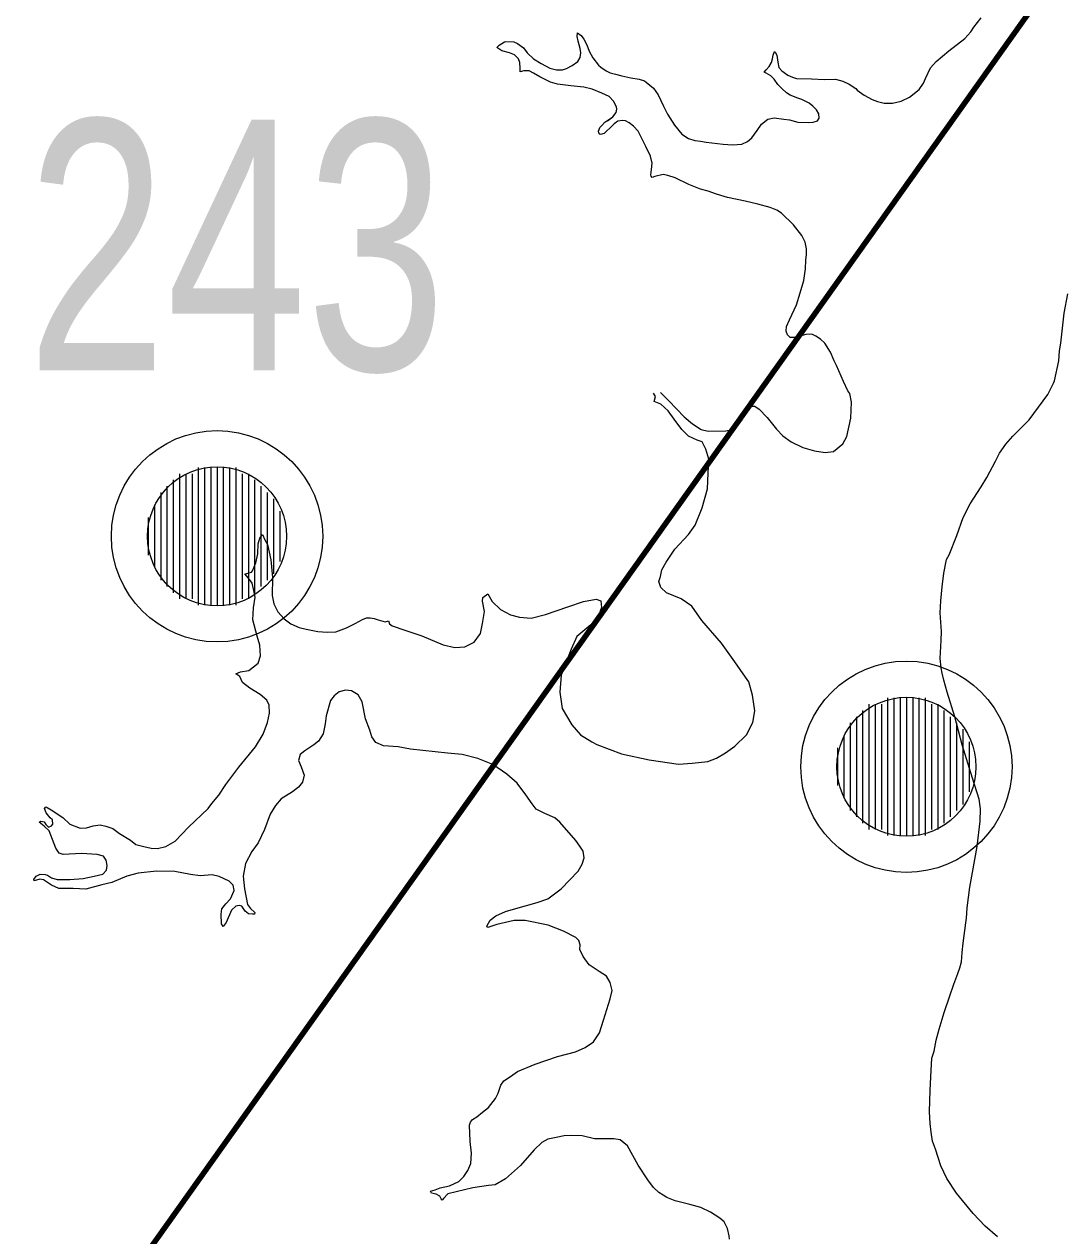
# Model space of a CAD drawing. Extents: x 553962 to 842807, y 8883888 to 9032388.
# Drawn here: x 710557 to 712219, y 8966368 to 8968303 of the extents above; entities that cross this region are included whole.
import ezdxf

# ---------------------------------------------------------------- set-up
doc = ezdxf.new("R2010")
doc.units = 0
doc.header["$LTSCALE"] = 160
for name, color, linetype, lineweight in [('21', 7, 'Continuous', 25), ('27', 7, 'Continuous', 90), ('33', 7, 'Continuous', 13), ('8', 7, 'Continuous', 13)]:
    doc.layers.add(name, color=color, linetype=linetype, lineweight=lineweight)

msp = doc.modelspace()

# ---------------------------------------------------------------- linework, layer by layer
at = {"layer": '21'}
for points in [[(712191.7, 8967711.2), (712200.9, 8967729.7), (712202.5, 8967733.4), (712209.5, 8967765.4), (712210.5, 8967781.3), (712212.4, 8967793.3), (712218.1, 8967841.4), (712223.9, 8967871.9)], [(712046.7, 8967486.3), (712056.6, 8967515.1), (712068, 8967536.8), (712085.3, 8967563.8), (712094.3, 8967578.9), (712108.4, 8967604.9), (712114.9, 8967617.8), (712124.7, 8967632.2), (712136.2, 8967644.8), (712162, 8967671.2), (712191.7, 8967711.2)], [(712010.1, 8966662.7), (712013.6, 8966680.7), (712018.3, 8966697.9), (712026.1, 8966724.5), (712034.9, 8966749.9), (712041.8, 8966770), (712048.3, 8966786.7), (712051.1, 8966796), (712053.9, 8966805.4), (712055.1, 8966820.5), (712056.4, 8966835.5), (712060.8, 8966868), (712061.7, 8966875.3), (712063.1, 8966891.8), (712067.3, 8966924.5), (712071.5, 8966948.2), (712079.1, 8966989.8), (712083.9, 8967030.2), (712084.2, 8967050), (712082.3, 8967065.3), (712071.5, 8967099), (712054.8, 8967152.1), (712043.2, 8967196.6), (712031.2, 8967236.3), (712025.9, 8967255.3), (712022.9, 8967266.6), (712021.3, 8967275.1), (712020.1, 8967289.9), (712021.3, 8967318.5), (712021.8, 8967333), (712019.9, 8967363), (712020.8, 8967382), (712022.9, 8967404.1), (712025.7, 8967426.3), (712030.2, 8967447.9), (712034.5, 8967455.4), (712046.7, 8967486.3)], [(712111.7, 8966366.2), (712091.6, 8966383.7), (712072.8, 8966403.6), (712045.8, 8966436.3), (712030.5, 8966459.8), (712020.8, 8966479.7), (712012.2, 8966506.2), (712007.8, 8966519.2), (712005.3, 8966533.7), (712003.9, 8966547.6), (712002.7, 8966566.2), (712003.7, 8966600.8), (712005.5, 8966632), (712006.5, 8966651.9), (712010.1, 8966662.7)]]:
    msp.add_lwpolyline(points, dxfattribs=at)
at = {"layer": '27'}
msp.add_lwpolyline([(691582, 8951218.7), (697371.2, 8956056), (705081.2, 8958366.8), (713138.6, 8969695)], dxfattribs=at)
at = {"layer": '33'}
for p, q in [((710805, 8967585), (710805, 8967385)), ((710815, 8967585), (710815, 8967385)), ((710825, 8967585), (710825, 8967385)), ((710835, 8967595), (710835, 8967375)), ((710845, 8967595), (710845, 8967375)), ((710855, 8967595), (710855, 8967375)), ((710865, 8967595), (710865, 8967375)), ((710875, 8967595), (710875, 8967375)), ((710885, 8967595), (710885, 8967375)), ((710895, 8967595), (710895, 8967375)), ((710905, 8967585), (710905, 8967385)), ((710915, 8967585), (710915, 8967385)), ((710785, 8967565), (710785, 8967405)), ((710795, 8967575), (710795, 8967395)), ((710925, 8967575), (710925, 8967395)), ((710935, 8967565), (710935, 8967405)), ((710775, 8967555), (710775, 8967415)), ((710945, 8967555), (710945, 8967415)), ((710955, 8967545), (710955, 8967425)), ((710765, 8967535), (710765, 8967435)), ((710965, 8967525), (710965, 8967445)), ((710755, 8967515), (710755, 8967455)), ((711906, 8967217), (711906, 8967017)), ((711916, 8967217), (711916, 8967017)), ((711926, 8967217), (711926, 8967017)), ((711936, 8967227), (711936, 8967007)), ((711946, 8967227), (711946, 8967007)), ((711956, 8967227), (711956, 8967007)), ((711966, 8967227), (711966, 8967007)), ((711976, 8967227), (711976, 8967007)), ((711986, 8967227), (711986, 8967007)), ((711996, 8967227), (711996, 8967007)), ((712006, 8967217), (712006, 8967017)), ((712016, 8967217), (712016, 8967017)), ((711886, 8967197), (711886, 8967037)), ((711896, 8967207), (711896, 8967027)), ((712026, 8967207), (712026, 8967027)), ((712036, 8967197), (712036, 8967037)), ((711876, 8967187), (711876, 8967047)), ((712046, 8967187), (712046, 8967047)), ((712056, 8967177), (712056, 8967057)), ((711866, 8967167), (711866, 8967067)), ((712066, 8967157), (712066, 8967077)), ((711856, 8967147), (711856, 8967087))]:
    msp.add_line(p, q, dxfattribs=at)
for centre, radius in [((710865, 8967485), 168.7), ((710865, 8967485), 111), ((711966, 8967117), 168.7), ((711966, 8967117), 111)]:
    msp.add_circle(centre, radius, dxfattribs=at)
at = {"layer": '8'}
for points in [[(711465, 8968248.8), (711474.3, 8968237.3), (711477.7, 8968234.3), (711486.4, 8968228), (711492.6, 8968225.2), (711501.3, 8968222.8), (711511.4, 8968220.3), (711525.7, 8968216.8), (711539, 8968214.7), (711547.7, 8968212.5), (711550.5, 8968210.3), (711561.9, 8968200.8), (711569.3, 8968189.8), (711578.2, 8968172), (711584.2, 8968159), (711595.7, 8968141.5), (711607.5, 8968127.1), (711617.7, 8968120.4), (711628.1, 8968117), (711637.3, 8968115.7), (711646.3, 8968114.4), (711673.5, 8968111.4), (711688.4, 8968109.9), (711703.1, 8968111.4), (711712.4, 8968115.5), (711719.1, 8968121.1), (711727.5, 8968133), (711734.4, 8968142.9), (711744.4, 8968151.1), (711754.9, 8968153), (711770.4, 8968150.8), (711779.3, 8968149.8), (711792.7, 8968146.5), (711809.7, 8968145.5), (711817.3, 8968146.3), (711823.8, 8968148.2), (711826.4, 8968152.8), (711826.2, 8968159.5), (711822.5, 8968166.2), (711816.4, 8968171.6), (711810.8, 8968176.7), (711798.8, 8968182.3), (711792.5, 8968184.7), (711780.2, 8968189.4), (711774.2, 8968192.9), (711766.8, 8968199.8), (711760.8, 8968206.5), (711754.5, 8968215.1), (711749.4, 8968220.5), (711742.2, 8968224.6), (711738.6, 8968226.3), (711742, 8968229.8), (711746.6, 8968235.2), (711750.7, 8968241.4), (711752, 8968247.5), (711753.2, 8968253.5), (711755.4, 8968259.3), (711756.3, 8968258), (711758.9, 8968253.3), (711760.4, 8968242.1), (711762.3, 8968233.4), (711766.8, 8968228), (711776.5, 8968221.1), (711784.1, 8968218.1), (711790.5, 8968215.9), (711814.3, 8968215.7), (711835.4, 8968214.6), (711852.7, 8968214.9), (711864.2, 8968211.6), (711874.3, 8968206.9), (711885.1, 8968200), (711887.5, 8968197.4), (711898.5, 8968189.2), (711911.2, 8968182.4), (711919.8, 8968179.2), (711930.2, 8968176.4), (711944, 8968176.4), (711957.6, 8968179.6), (711971, 8968186.1), (711986.5, 8968198.2), (711993.5, 8968208.3), (711996.5, 8968216), (712004.5, 8968233.1), (712013.6, 8968243.4), (712033.9, 8968260), (712059.4, 8968279.9), (712068.7, 8968290.4), (712073.9, 8968297.8), (712085.1, 8968312.8)], [(711488.8, 8968148.4), (711497, 8968154.8), (711502.2, 8968161.5), (711503.7, 8968167.1), (711503, 8968170.8), (711498.3, 8968179.7), (711491, 8968187.2), (711479.7, 8968192.6), (711464.2, 8968199.1), (711450.8, 8968201.9), (711430.1, 8968204.5), (711408.7, 8968206.8), (711397.5, 8968210.3), (711380.5, 8968218.6), (711370.3, 8968224.7), (711363.4, 8968228.1), (711355.2, 8968228.1), (711349.1, 8968226.4), (711348.9, 8968232.6), (711348.7, 8968241.5), (711346.6, 8968247.3), (711339.9, 8968254), (711332.1, 8968257.2), (711319.8, 8968260.2), (711314.8, 8968263.3), (711311.6, 8968265.6), (711315.5, 8968269.3), (711324, 8968274.5), (711326.4, 8968275.1), (711338.9, 8968274.5), (711345, 8968272.1), (711354.2, 8968265.2), (711360.5, 8968257), (711370.4, 8968247.5), (711382.8, 8968239.8), (711396.3, 8968232.6), (711406.9, 8968230.1), (711416.9, 8968230.1), (711423.1, 8968232), (711432, 8968236.5), (711441, 8968243.2), (711444.9, 8968249.5), (711446, 8968257), (711444.7, 8968263.7), (711441.7, 8968275.8), (711440.2, 8968283.3), (711440.8, 8968289.1), (711446.7, 8968284.8), (711451, 8968279), (711455.7, 8968270), (711459.4, 8968259.6), (711465, 8968248.8)], [(711785.6, 8967982.2), (711766.6, 8968001.1), (711759, 8968005.8), (711748.2, 8968010), (711728.6, 8968015.3), (711708.3, 8968019.9), (711680, 8968025.9), (711662.6, 8968031.4), (711649.4, 8968036.1), (711636.9, 8968039.3), (711618.3, 8968046.7), (711596.5, 8968057.5), (711584.8, 8968061.1), (711577.3, 8968062.9), (711564.3, 8968059.6), (711560, 8968058.1), (711558.5, 8968060.3), (711557.8, 8968062.1), (711558.7, 8968070.7), (711560, 8968080.7), (711557.4, 8968092.1), (711550, 8968107.4), (711537.3, 8968131.8), (711530.3, 8968140), (711523.1, 8968145), (711517.3, 8968148.4), (711513, 8968148.7), (711505.2, 8968147.8), (711499.2, 8968143.7), (711492.5, 8968136.8), (711487.3, 8968132.5), (711483.4, 8968128.4), (711477.4, 8968126.7), (711476.1, 8968127.1), (711474.6, 8968129), (711474.1, 8968132), (711475.2, 8968134.6), (711476.3, 8968137.9), (711479.3, 8968141.1), (711484.5, 8968146.1), (711497, 8968154.8)], [(711875.4, 8967712.9), (711872.4, 8967717.4), (711865.7, 8967732.1), (711854.4, 8967757.5), (711850.5, 8967765.3), (711844.5, 8967779.1), (711835.6, 8967793.5), (711828.8, 8967799.9), (711821.5, 8967804.8), (711815, 8967807.9), (711805.1, 8967807.4), (711788.5, 8967802.7), (711780.5, 8967802.7), (711776, 8967806.6), (711773.8, 8967812.4), (711774.4, 8967820.2), (711779.2, 8967830.5), (711790.4, 8967854.4), (711796.5, 8967873.6), (711802.2, 8967893.6), (711804.7, 8967912.2), (711805.4, 8967925.9), (711806.5, 8967935), (711806.5, 8967944), (711804.1, 8967954.8), (711798.7, 8967965.2), (711785.6, 8967982.2)], [(710945.3, 8967471.8), (710950.9, 8967447.5), (710953.6, 8967419), (710953.2, 8967390.4), (710955.4, 8967377), (710962.1, 8967364.5), (710971.9, 8967353.3), (710982.6, 8967345.3), (710996, 8967339.5), (711007.2, 8967336.8), (711026, 8967332.8), (711041.1, 8967331.9), (711054.5, 8967332.3), (711071.5, 8967338.6), (711085.5, 8967345.8), (711097.1, 8967352.2), (711103.6, 8967354.6), (711109.4, 8967355), (711116, 8967354), (711122.2, 8967351.6), (711133.5, 8967348.6), (711138.7, 8967350.2), (711140.3, 8967345.3), (711144.6, 8967341.9), (711165, 8967335.3), (711192, 8967326.1), (711226.3, 8967311.6), (711244.7, 8967307.7), (711260.5, 8967308.3), (711275.7, 8967316.2), (711285.5, 8967330), (711288.8, 8967345.8), (711292.1, 8967364.9), (711288.8, 8967381.4), (711289.5, 8967387.3), (711297.4, 8967393.2), (711304.6, 8967380.7), (711317.8, 8967368.2), (711333.6, 8967359.7), (711348.1, 8967355.7), (711366.6, 8967354.4), (711389.6, 8967360.3), (711425.2, 8967372.2), (711450.2, 8967380.7), (711470.6, 8967384.7), (711477.8, 8967382), (711479.2, 8967371.5), (711474.6, 8967359.7), (711462, 8967343.9), (711439.7, 8967324.8), (711430.4, 8967305), (711414.6, 8967263.5), (711412.7, 8967235.9), (711415.9, 8967210.2), (711431.8, 8967183.9), (711445.6, 8967168.1), (711463.4, 8967156.9), (711471.3, 8967152.3), (711510.8, 8967137.8), (711554.9, 8967127.9), (711601.7, 8967121.3), (711623.9, 8967122.7), (711648.9, 8967125.3), (711662.7, 8967130.6), (711677.2, 8967139.1), (711691.7, 8967149.7), (711710.8, 8967168.1), (711720.7, 8967187.9), (711724, 8967206.3), (711720, 8967231.3), (711714.1, 8967252.4), (711708.8, 8967260.3), (711691.7, 8967284.6), (711670.6, 8967314.3), (711639, 8967350.8), (711623.2, 8967373.2), (711606, 8967385.1), (711583, 8967394.9), (711573.8, 8967403.5), (711570.5, 8967412.7), (711573.1, 8967420.6), (711575.1, 8967431.2), (711582.3, 8967443.7), (711596.2, 8967464.7), (711617.9, 8967487.8), (711628.4, 8967502.9), (711639.6, 8967530.6), (711648.2, 8967560.8), (711649.5, 8967585.9), (711650.2, 8967608.2), (711645.6, 8967624), (711639.6, 8967635.9), (711631.7, 8967638.5), (711617.9, 8967645.1), (711607.4, 8967655.6), (711594.8, 8967672.1), (711585.6, 8967685.3), (711573.8, 8967695.8), (711563.2, 8967700.4), (711565.2, 8967708.3), (711561.9, 8967713.6)], [(711573.1, 8967714.5), (711586.7, 8967701.3), (711611.1, 8967676), (711624.2, 8967664.8), (711638.3, 8967655.8), (711649.6, 8967653), (711677.3, 8967653.5), (711686.2, 8967654.9), (711692.8, 8967659.6), (711702.6, 8967669.5), (711711.6, 8967686.3), (711715.8, 8967692), (711719.5, 8967692.9), (711723.8, 8967692.9), (711730.8, 8967688.2), (711743.5, 8967674.6), (711758.5, 8967656.3), (711768.8, 8967645.5), (711782, 8967635.7), (711800.7, 8967626.8), (711819, 8967621.6), (711836.4, 8967618.8), (711849.5, 8967620.2), (711864.6, 8967632.4), (711870.7, 8967644.1), (711877.2, 8967673.7), (711878.2, 8967699), (711875.4, 8967712.9)], [(710856.9, 8967058.1), (710867.7, 8967071.4), (710878.9, 8967088.8), (710899.9, 8967116.5), (710926.2, 8967149.1), (710938.7, 8967168.8), (710945.8, 8967187.5), (710949, 8967202.7), (710948.1, 8967215.6), (710944.5, 8967223.2), (710933.8, 8967232.6), (710917.3, 8967242.4), (710905.7, 8967251.3), (710901.1, 8967261), (710894.9, 8967265.5), (710902.5, 8967268.6), (710915.8, 8967270.9), (710930.6, 8967282.5), (710934.2, 8967294.1), (710933.3, 8967311), (710928.8, 8967325.8), (710922.1, 8967351.7), (710923.4, 8967370.9), (710925.7, 8967387.8), (710923.9, 8967398.5), (710920.8, 8967410.1), (710915, 8967418.2), (710909.6, 8967425.3), (710912.7, 8967425.8), (710919.9, 8967428), (710921.7, 8967429.8), (710927, 8967442.7), (710930.1, 8967457), (710930.6, 8967473.1), (710933.3, 8967482), (710937.3, 8967487.8), (710941.3, 8967479.3), (710945.3, 8967471.8)], [(711444.6, 8966825.3), (711445, 8966832.6), (711442.9, 8966839.5), (711438, 8966844.2), (711418.4, 8966854.4), (711393.6, 8966864.1), (711357, 8966871.4), (711339.5, 8966871.4), (711311.9, 8966864.9), (711297.7, 8966860.5), (711296, 8966862.5), (711301.3, 8966872.2), (711310.3, 8966878.8), (711325.7, 8966886.1), (711342, 8966890.5), (711376.5, 8966900.3), (711393.2, 8966906), (711414.8, 8966922.2), (711441.6, 8966950.3), (711448.1, 8966961.3), (711451.4, 8966971.8), (711449.7, 8966982), (711444.5, 8966990.1), (711438, 8966999.5), (711412.7, 8967028.3), (711404.6, 8967035.3), (711388.3, 8967042.6), (711374.9, 8967049.5), (711368, 8967057.6), (711358, 8967072.2), (711344.2, 8967090.9), (711327.9, 8967105.1), (711305.2, 8967120.6), (711281.6, 8967130.3), (711256.4, 8967136.8), (711232.8, 8967138.8), (711173.8, 8967145.3), (711154.3, 8967148.6), (711130.7, 8967150.6), (711118.5, 8967155.5), (711112.4, 8967164.9), (711108.8, 8967175.4), (711102.2, 8967193.7), (711096.6, 8967220.6), (711090.1, 8967231.9), (711079.9, 8967238), (711070.1, 8967239.2), (711060, 8967236.8), (711051.8, 8967230.3), (711046.1, 8967222.6), (711039.2, 8967198.6), (711037.8, 8967185.4), (711034.6, 8967169.6), (711026.8, 8967157.8), (711019.5, 8967152.1), (711005.3, 8967142.7), (710997.6, 8967136.6), (710995.1, 8967126.9), (710999.2, 8967117.1), (711004.1, 8967103.7), (711001.2, 8967092.3), (710995.1, 8967084.2), (710985.4, 8967076.9), (710967.5, 8967065.9), (710958.3, 8967055.2), (710950, 8967041.5)], [(710696.9, 8966932), (710680.9, 8966928.4), (710655.3, 8966921.8), (710635.4, 8966922.8), (710612.2, 8966922.4), (710600.6, 8966928.1), (710587.9, 8966936.4), (710582, 8966937.3), (710572.7, 8966934.7), (710572.3, 8966937), (710576, 8966942.3), (710582.6, 8966945.3), (710590.2, 8966945), (710594.2, 8966944), (710600.6, 8966939.7), (710609.8, 8966936.8), (710629.9, 8966936.8), (710650.9, 8966938.6), (710668.7, 8966942.2), (710682.6, 8966945.7), (710688.4, 8966952), (710689.7, 8966959.1), (710688, 8966968.1), (710683.5, 8966974.3), (710673.7, 8966977), (710648.7, 8966978.3), (710619.2, 8966977), (710612.9, 8966978.8), (710607.6, 8966987.2), (710599.5, 8967007.8), (710596.8, 8967014.5), (710588.8, 8967022.1), (710580.8, 8967028.3), (710583.5, 8967030.1), (710588.8, 8967029.2), (710591.5, 8967024.7), (710596, 8967020.7), (710600.4, 8967022.5), (710602.7, 8967025.6), (710602.2, 8967032.3), (710598.6, 8967035.5), (710591.9, 8967043.5), (710589.2, 8967050.6), (710591.5, 8967052.9), (710593.7, 8967052), (710600, 8967048), (710618.7, 8967035.9), (710629.9, 8967025.2), (710646.4, 8967018.9), (710656.2, 8967019.4), (710667, 8967022.5), (710678.1, 8967024.3), (710687.5, 8967022.1), (710698.7, 8967018.5), (710709.4, 8967010.5), (710726.8, 8966999.7), (710735.3, 8966993.1), (710747.8, 8966989.9), (710759.8, 8966986.8), (710770.1, 8966986.3), (710783.1, 8966989.5), (710798.2, 8966998), (710819.5, 8967020.5), (710850.7, 8967050.5), (710856.9, 8967058.1)], [(710950, 8967041.5), (710941, 8967016.7), (710930.9, 8966995.3), (710920.7, 8966981.9), (710910.5, 8966962.8), (710906.9, 8966942.1), (710908.9, 8966922.1), (710913.8, 8966896.9), (710918.3, 8966890.8), (710925.2, 8966884.3), (710924.8, 8966881.5), (710921.5, 8966881.5), (710915.4, 8966882.3), (710910.1, 8966886.4), (710904.8, 8966894.5), (710900.4, 8966895.7), (710895.1, 8966894.5), (710887.8, 8966888), (710879.6, 8966868.5), (710874.8, 8966862), (710872.3, 8966866), (710871.5, 8966881.5), (710872.7, 8966890.4), (710879.2, 8966898.2), (710886.5, 8966906.3), (710892.2, 8966919.3), (710890.6, 8966928.2), (710884.1, 8966934.3), (710868.4, 8966941.7), (710857, 8966944.2), (710837.9, 8966943), (710822.4, 8966945), (710797.8, 8966949.6), (710768.3, 8966950.3), (710739, 8966947.3), (710720.8, 8966942.3), (710696.9, 8966932)], [(711206.1, 8966439.2), (711213.4, 8966441.7), (711221.1, 8966444.5), (711236.2, 8966447.8), (711251.2, 8966454.7), (711259.3, 8966462.8), (711265.5, 8966472.2), (711270.3, 8966483.6), (711271.2, 8966499.8), (711269.1, 8966518.9), (711267.9, 8966545), (711269.9, 8966549.4), (711272.8, 8966553.9), (711279.7, 8966558), (711289, 8966565.3), (711298.4, 8966573), (711309.8, 8966587.2), (711313.8, 8966595.8), (711318.3, 8966608.4), (711323.2, 8966615.7), (711333.8, 8966622.6), (711344.8, 8966630.3), (711373.2, 8966642.1), (711408.8, 8966654.2), (711437.7, 8966661.9), (711452.7, 8966668.8), (711466.1, 8966677.7), (711475.9, 8966692.4), (711482.4, 8966712.3), (711493, 8966746.4), (711496.2, 8966759.8), (711492.6, 8966772.8), (711486.9, 8966782.6), (711475.5, 8966790.3), (711459.2, 8966800.5), (711449.5, 8966814.3), (711444.6, 8966825.3)], [(711683.4, 8966362.9), (711683, 8966368.2), (711680.1, 8966379.6), (711674.8, 8966390.6), (711667.9, 8966396.2), (711653.3, 8966406), (711637.4, 8966413.3), (711620, 8966417.8), (711596.8, 8966423.9), (711583.4, 8966429.2), (711577.3, 8966432.8), (711570.8, 8966437.3), (711562.2, 8966445.4), (711553, 8966457.6), (711537.5, 8966480.7), (711520.4, 8966511.6), (711509, 8966521.4), (711498.5, 8966523), (711468, 8966523), (711448, 8966527.5), (711431.4, 8966528.3), (711419.2, 8966527.5), (711406.6, 8966525), (711393.1, 8966522.2), (711383.8, 8966517.3), (711371.2, 8966505.1), (711349.6, 8966480.3), (711325.6, 8966459.2), (711309.4, 8966449.4), (711298.4, 8966448.2), (711273.6, 8966444.5), (711233.7, 8966435.2), (711226.8, 8966427.5), (711224.4, 8966425), (711222.8, 8966427.1), (711220.7, 8966431.1), (711215, 8966434.4), (711207.7, 8966436.4), (711206.1, 8966439.2)]]:
    msp.add_lwpolyline(points, dxfattribs=at)

# ---------------------------------------------------------------- texts
at = {"layer": '33', "width": 0.75}
msp.add_text('243', height=400, dxfattribs=at).set_placement((710561.3, 8967750))

doc.saveas('drawing.dxf')
